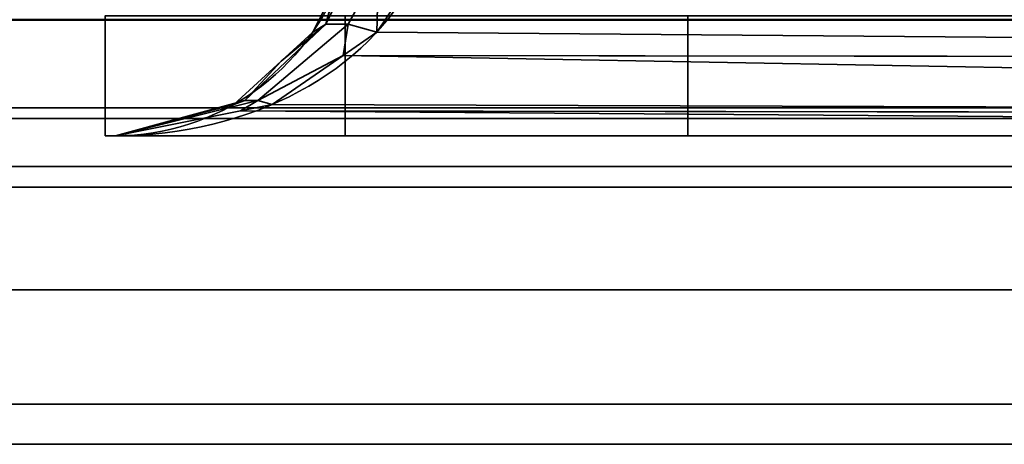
# Model space of a CAD drawing. Header units: millimetres. Extents: x -508 to 6708, y -110 to 248.
# Tile 472 of 656: x 1109.1 to 1114.85, y -25.3 to -22.82. Entities that reach past the tile are written whole.
import ezdxf

# ---------------------------------------------------------------- set-up
doc = ezdxf.new("R2010")
doc.units = ezdxf.units.MM
doc.layers.add('151', color=7, linetype='Continuous', true_color=0xffffff)

# ---------------------------------------------------------------- blocks, each defined once
blk = doc.blocks.new('UG_SURFACE_254')
at = {"layer": '151', "color": 252, "linetype": 'Continuous', "lineweight": 35}
for points in [[(1133.92, -23.8, 2023.33), (1133.92, -23.8, -7.75), (1085.08, -23.8, -7.75), (1085.08, -23.8, 2072.17)], [(1085.08, -25.3, 2072.17), (1133.92, -25.3, 2023.33), (1133.92, -23.8, 2023.33), (1085.08, -23.8, 2072.17)], [(1133.92, -25.3, -7.75), (1085.08, -25.3, -7.75), (1085.08, -23.8, -7.75), (1133.92, -23.8, -7.75)], [(1133.92, -25.3, 2023.33), (1085.08, -25.3, 2072.17), (1085.08, -25.3, -7.75), (1133.92, -25.3, -7.75)]]:
    blk.add_3dface(points, dxfattribs=at)
blk = doc.blocks.new('UG_SURFACE_255')
at = {"layer": '151', "color": 252, "linetype": 'Continuous', "lineweight": 35}
for points in [[(1133.92, -23.8, 2023.33), (1133.92, -23.8, -7.75), (1085.08, -23.8, -7.75), (1085.08, -23.8, 2072.17)], [(1085.08, -25.3, 2072.17), (1133.92, -25.3, 2023.33), (1133.92, -23.8, 2023.33), (1085.08, -23.8, 2072.17)], [(1133.92, -25.3, -7.75), (1085.08, -25.3, -7.75), (1085.08, -23.8, -7.75), (1133.92, -23.8, -7.75)], [(1133.92, -25.3, 2023.33), (1085.08, -25.3, 2072.17), (1085.08, -25.3, -7.75), (1133.92, -25.3, -7.75)]]:
    blk.add_3dface(points, dxfattribs=at)
blk = doc.blocks.new('UG_SURFACE_256')
at = {"layer": '151', "color": 252, "linetype": 'Continuous', "lineweight": 35}
for points in [[(1916.4697, -22.5282, 2073.7197), (1916.3797, -22.8246, 2073.6296), (1083.6203, -22.8246, 2073.6296), (1083.5303, -22.5282, 2073.7197)], [(1082.0591, -22.8209, 2075.1908), (1082.2345, -23.3987, 2075.0155), (1917.7655, -23.3987, 2075.0155), (1917.9409, -22.8209, 2075.1908)], [(1916.0372, -23.3372, 2073.2872), (1083.9628, -23.3372, 2073.2872), (1083.6203, -22.8246, 2073.6296), (1916.3797, -22.8246, 2073.6296)], [(1915.5246, -23.6797, 2072.7746), (1084.4754, -23.6797, 2072.7746), (1083.9628, -23.3372, 2073.2872), (1916.0372, -23.3372, 2073.2872)], [(1917.7655, -23.3987, 2075.0155), (1082.2345, -23.3987, 2075.0155), (1082.9021, -24.3979, 2074.348), (1917.0979, -24.3979, 2074.348)], [(1914.92, -23.8, 2072.17), (1085.08, -23.8, 2072.17), (1084.4754, -23.6797, 2072.7746), (1915.5246, -23.6797, 2072.7746)], [(1085.08, -23.8, 2072.17), (1914.92, -23.8, 2072.17), (1866.08, -23.8, 2023.33), (1133.92, -23.8, 2023.33)], [(1133.92, -25.3, 2023.33), (1085.08, -25.3, 2072.17), (1085.08, -23.8, 2072.17), (1133.92, -23.8, 2023.33)], [(1917.0979, -24.3979, 2074.348), (1082.9021, -24.3979, 2074.348), (1083.9013, -25.0655, 2073.3488), (1916.0987, -25.0655, 2073.3488)], [(1916.0987, -25.0655, 2073.3488), (1083.9013, -25.0655, 2073.3488), (1085.08, -25.3, 2072.17), (1914.92, -25.3, 2072.17)], [(1085.08, -25.3, 2072.17), (1133.92, -25.3, 2023.33), (1866.08, -25.3, 2023.33), (1914.92, -25.3, 2072.17)]]:
    blk.add_3dface(points, dxfattribs=at)
blk = doc.blocks.new('UG_SURFACE_267')
at = {"layer": '151', "color": 252, "linetype": 'Continuous', "lineweight": 35}
for points in [[(1110.9452, -22.6322, 1162.3501), (1111.0454, -22.5266, 1162.5661), (1110.888, -22.8485, 1162.6972)], [(1111.017, -22.8485, 1162.8835), (1110.888, -22.8485, 1162.6972), (1111.0454, -22.5266, 1162.5661), (1111.1951, -22.5266, 1162.7823)], [(1110.888, -22.8485, 1005.8028), (1111.0454, -22.5266, 1005.9339), (1110.9452, -22.6322, 1006.1499)], [(1110.888, -22.8485, 1005.8028), (1111.017, -22.8485, 1005.6165), (1111.1951, -22.5266, 1005.7178), (1111.0454, -22.5266, 1005.9339)], [(1111.1847, -22.895, 1163.0285), (1111.017, -22.8485, 1162.8835), (1111.1951, -22.5266, 1162.7823)], [(1111.1951, -22.5266, 1005.7178), (1111.017, -22.8485, 1005.6165), (1111.1847, -22.895, 1005.4716)], [(1111.1951, -22.5266, 1162.7823), (1111.4075, -22.5648, 1162.9325), (1111.1847, -22.895, 1163.0285)], [(1111.1847, -22.895, 1005.4716), (1111.4075, -22.5648, 1005.5676), (1111.1951, -22.5266, 1005.7178)], [(1130.3806, -23.0531, 1170.3823), (1111.1847, -22.895, 1163.0285), (1111.4075, -22.5648, 1162.9325)], [(1111.4075, -22.5648, 1005.5676), (1111.1847, -22.895, 1005.4716), (1130.3806, -23.0531, 998.1178)], [(1111.4075, -22.5648, 1162.9325), (1130.4848, -22.5648, 1170.1051), (1130.3806, -23.0531, 1170.3823)], [(1130.3806, -23.0531, 998.1178), (1130.4848, -22.5648, 998.3949), (1111.4075, -22.5648, 1005.5676)], [(1110.888, -22.8485, 1162.6972), (1110.8114, -22.895, 1162.4892), (1110.9452, -22.6322, 1162.3501)], [(1110.8114, -22.895, 1006.0109), (1110.9452, -22.6322, 1162.3501), (1110.8114, -22.895, 1162.4892)], [(1110.8114, -22.895, 1006.0109), (1110.9452, -22.6322, 1006.1499), (1110.9452, -22.6322, 1162.3501)], [(1110.9452, -22.6322, 1006.1499), (1110.8114, -22.895, 1006.0109), (1110.888, -22.8485, 1005.8028)], [(1109.5999, -23.5, 1164.25), (1109.5999, -22.8, 1164.25), (1109.5999, -22.8, 979.25), (1109.5999, -23.5, 979.25)], [(1109.5999, -23.5, 1164.25), (1110.9999, -23.5, 1164.25), (1110.9999, -22.8, 1164.25), (1109.5999, -22.8, 1164.25)], [(1130.0201, -23.5, 979.25), (1109.5999, -23.5, 979.25), (1109.5999, -22.8, 979.25), (1130.0201, -22.8, 979.25)], [(1110.9999, -23.5, 1176.6225), (1110.9999, -22.8, 1176.6225), (1110.9999, -22.8, 1164.25), (1110.9999, -23.5, 1164.25)], [(1110.9999, -22.8, 1176.6225), (1110.9999, -23.5, 1176.6225), (1113, -23.5, 1189.25), (1113, -22.8, 1189.25)], [(1130.0201, -22.8, 1189.25), (1113, -22.8, 1189.25), (1113, -23.5, 1189.25), (1130.0201, -23.5, 1189.25)], [(1110.6257, -23.0649, 1162.6818), (1110.888, -22.8485, 1162.6972), (1110.4151, -23.2951, 1163.0818)], [(1110.4907, -23.2951, 1163.1908), (1110.4151, -23.2951, 1163.0818), (1110.888, -22.8485, 1162.6972), (1111.017, -22.8485, 1162.8835)], [(1110.4151, -23.2951, 1005.4183), (1110.888, -22.8485, 1005.8028), (1110.6257, -23.0649, 1005.8181)], [(1110.4151, -23.2951, 1005.4183), (1110.4907, -23.2951, 1005.3092), (1111.017, -22.8485, 1005.6165), (1110.888, -22.8485, 1005.8028)], [(1110.4907, -23.2951, 1163.1908), (1111.017, -22.8485, 1162.8835), (1110.9884, -23.0309, 1163.1131)], [(1110.9884, -23.0309, 1005.3869), (1111.017, -22.8485, 1005.6165), (1110.4907, -23.2951, 1005.3092)], [(1110.6257, -23.0649, 1162.6818), (1110.8114, -22.895, 1162.4892), (1110.888, -22.8485, 1162.6972)], [(1110.888, -22.8485, 1005.8028), (1110.8114, -22.895, 1006.0109), (1110.6257, -23.0649, 1005.8181)], [(1111.017, -22.8485, 1162.8835), (1111.1847, -22.895, 1163.0285), (1110.9884, -23.0309, 1163.1131)], [(1110.9884, -23.0309, 1005.3869), (1111.1847, -22.895, 1005.4716), (1111.017, -22.8485, 1005.6165)], [(1110.8114, -22.895, 1162.4892), (1110.6257, -23.0649, 1005.8181), (1110.8114, -22.895, 1006.0109)], [(1110.8114, -22.895, 1162.4892), (1110.6257, -23.0649, 1162.6818), (1110.6257, -23.0649, 1005.8181)], [(1130.3806, -23.0531, 1170.3823), (1110.9884, -23.0309, 1163.1131), (1111.1847, -22.895, 1163.0285)], [(1111.1847, -22.895, 1005.4716), (1110.9884, -23.0309, 1005.3869), (1130.3806, -23.0531, 998.1178)], [(1110.9884, -23.0309, 1163.1131), (1110.5734, -23.3178, 1163.2918), (1110.4907, -23.2951, 1163.1908)], [(1110.4907, -23.2951, 1005.3092), (1110.5734, -23.3178, 1005.2081), (1110.9884, -23.0309, 1005.3869)], [(1130.2166, -23.3824, 1170.8187), (1110.5734, -23.3178, 1163.2918), (1110.9884, -23.0309, 1163.1131)], [(1110.9884, -23.0309, 1005.3869), (1110.5734, -23.3178, 1005.2081), (1130.2166, -23.3824, 997.6814)], [(1110.9884, -23.0309, 1163.1131), (1130.3806, -23.0531, 1170.3823), (1130.38, -23.056, 1170.3838)], [(1110.9884, -23.0309, 1163.1131), (1130.38, -23.056, 1170.3838), (1130.2166, -23.3824, 1170.8187)], [(1130.2166, -23.3824, 997.6814), (1130.38, -23.056, 998.1161), (1110.9884, -23.0309, 1005.3869)], [(1130.38, -23.056, 998.1161), (1130.3806, -23.0531, 998.1178), (1110.9884, -23.0309, 1005.3869)], [(1110.4151, -23.2951, 1163.0818), (1110.3497, -23.3178, 1162.9686), (1110.6257, -23.0649, 1162.6818)], [(1110.3497, -23.3178, 1005.5314), (1110.6257, -23.0649, 1162.6818), (1110.3497, -23.3178, 1162.9686)], [(1110.3497, -23.3178, 1005.5314), (1110.6257, -23.0649, 1005.8181), (1110.6257, -23.0649, 1162.6818)], [(1110.6257, -23.0649, 1005.8181), (1110.3497, -23.3178, 1005.5314), (1110.4151, -23.2951, 1005.4183)], [(1110.4151, -23.2951, 1163.0818), (1109.659, -23.5, 1163.6859), (1110.1854, -23.3611, 1163.1392)], [(1110.3882, -23.3547, 1163.3717), (1109.659, -23.5, 1163.6859), (1110.4907, -23.2951, 1163.1908)], [(1109.659, -23.5, 1163.6859), (1110.4151, -23.2951, 1163.0818), (1110.4907, -23.2951, 1163.1908)], [(1110.4907, -23.2951, 1005.3092), (1109.659, -23.5, 1004.814), (1110.3882, -23.3547, 1005.1283)], [(1110.1854, -23.3611, 1005.3608), (1109.659, -23.5, 1004.814), (1110.4151, -23.2951, 1005.4183)], [(1109.659, -23.5, 1004.814), (1110.4907, -23.2951, 1005.3092), (1110.4151, -23.2951, 1005.4183)], [(1110.1854, -23.3611, 1163.1392), (1110.3497, -23.3178, 1162.9686), (1110.4151, -23.2951, 1163.0818)], [(1110.4151, -23.2951, 1005.4183), (1110.3497, -23.3178, 1005.5314), (1110.1854, -23.3611, 1005.3608)], [(1110.3497, -23.3178, 1162.9686), (1110.1854, -23.3611, 1005.3608), (1110.3497, -23.3178, 1005.5314)], [(1110.3497, -23.3178, 1162.9686), (1110.1854, -23.3611, 1163.1392), (1110.1854, -23.3611, 1005.3608)], [(1110.4907, -23.2951, 1163.1908), (1110.5734, -23.3178, 1163.2918), (1110.3882, -23.3547, 1163.3717)], [(1110.3882, -23.3547, 1005.1283), (1110.5734, -23.3178, 1005.2081), (1110.4907, -23.2951, 1005.3092)], [(1130.2166, -23.3824, 1170.8187), (1110.3882, -23.3547, 1163.3717), (1110.5734, -23.3178, 1163.2918)], [(1110.5734, -23.3178, 1005.2081), (1110.3882, -23.3547, 1005.1283), (1130.2166, -23.3824, 997.6814)], [(1130.0201, -23.5, 1171.3412), (1109.659, -23.5, 1163.6859), (1110.3882, -23.3547, 1163.3717)], [(1110.3882, -23.3547, 1005.1283), (1109.659, -23.5, 1004.814), (1130.0201, -23.5, 997.1588)], [(1110.1854, -23.3611, 1005.3608), (1110.1854, -23.3611, 1163.1392), (1109.659, -23.5, 1163.6859), (1109.659, -23.5, 1004.814)], [(1110.3882, -23.3547, 1163.3717), (1130.2166, -23.3824, 1170.8187), (1130.2146, -23.3863, 1170.8238)], [(1110.3882, -23.3547, 1163.3717), (1130.2146, -23.3863, 1170.8238), (1130.0201, -23.5, 1171.3412)], [(1130.0201, -23.5, 997.1588), (1130.2146, -23.3863, 997.6762), (1110.3882, -23.3547, 1005.1283)], [(1130.2146, -23.3863, 997.6762), (1130.2166, -23.3824, 997.6814), (1110.3882, -23.3547, 1005.1283)], [(1109.5999, -23.5, 1164.25), (1109.5999, -23.5, 979.25), (1109.659, -23.5, 1004.814), (1109.659, -23.5, 1163.6859)], [(1109.5999, -23.5, 979.25), (1130.0201, -23.5, 979.25), (1130.0201, -23.5, 997.1588), (1109.659, -23.5, 1004.814)], [(1109.659, -23.5, 1163.6859), (1110.9999, -23.5, 1164.25), (1109.5999, -23.5, 1164.25)], [(1110.9999, -23.5, 1164.25), (1109.659, -23.5, 1163.6859), (1130.0201, -23.5, 1171.3412)], [(1130.0201, -23.5, 1171.3412), (1130.0201, -23.5, 1189.25), (1113, -23.5, 1189.25), (1110.9999, -23.5, 1176.6225)], [(1110.9999, -23.5, 1176.6225), (1110.9999, -23.5, 1164.25), (1130.0201, -23.5, 1171.3412)]]:
    blk.add_3dface(points, dxfattribs=at)
blk = doc.blocks.new('UG_SURFACE_291')
at = {"layer": '151', "color": 252, "linetype": 'Continuous', "lineweight": 35}
for points in [[(1110.9452, -22.6322, 1162.3501), (1111.0454, -22.5266, 1162.5661), (1110.888, -22.8485, 1162.6972)], [(1111.017, -22.8485, 1162.8835), (1110.888, -22.8485, 1162.6972), (1111.0454, -22.5266, 1162.5661), (1111.1951, -22.5266, 1162.7823)], [(1110.888, -22.8485, 1005.8028), (1111.0454, -22.5266, 1005.9339), (1110.9452, -22.6322, 1006.1499)], [(1110.888, -22.8485, 1005.8028), (1111.017, -22.8485, 1005.6165), (1111.1951, -22.5266, 1005.7178), (1111.0454, -22.5266, 1005.9339)], [(1111.1847, -22.895, 1163.0285), (1111.017, -22.8485, 1162.8835), (1111.1951, -22.5266, 1162.7823)], [(1111.1951, -22.5266, 1005.7178), (1111.017, -22.8485, 1005.6165), (1111.1847, -22.895, 1005.4716)], [(1111.1951, -22.5266, 1162.7823), (1111.4075, -22.5648, 1162.9325), (1111.1847, -22.895, 1163.0285)], [(1111.1847, -22.895, 1005.4716), (1111.4075, -22.5648, 1005.5676), (1111.1951, -22.5266, 1005.7178)], [(1130.3806, -23.0531, 1170.3823), (1111.1847, -22.895, 1163.0285), (1111.4075, -22.5648, 1162.9325)], [(1111.4075, -22.5648, 1005.5676), (1111.1847, -22.895, 1005.4716), (1130.3806, -23.0531, 998.1178)], [(1111.4075, -22.5648, 1162.9325), (1130.4848, -22.5648, 1170.1051), (1130.3806, -23.0531, 1170.3823)], [(1130.3806, -23.0531, 998.1178), (1130.4848, -22.5648, 998.3949), (1111.4075, -22.5648, 1005.5676)], [(1110.888, -22.8485, 1162.6972), (1110.8114, -22.895, 1162.4892), (1110.9452, -22.6322, 1162.3501)], [(1110.8114, -22.895, 1006.0109), (1110.9452, -22.6322, 1162.3501), (1110.8114, -22.895, 1162.4892)], [(1110.8114, -22.895, 1006.0109), (1110.9452, -22.6322, 1006.1499), (1110.9452, -22.6322, 1162.3501)], [(1110.9452, -22.6322, 1006.1499), (1110.8114, -22.895, 1006.0109), (1110.888, -22.8485, 1005.8028)], [(1109.5999, -23.5, 1164.25), (1109.5999, -22.8, 1164.25), (1109.5999, -22.8, 979.25), (1109.5999, -23.5, 979.25)], [(1109.5999, -23.5, 1164.25), (1110.9999, -23.5, 1164.25), (1110.9999, -22.8, 1164.25), (1109.5999, -22.8, 1164.25)], [(1130.0201, -23.5, 979.25), (1109.5999, -23.5, 979.25), (1109.5999, -22.8, 979.25), (1130.0201, -22.8, 979.25)], [(1110.9999, -23.5, 1176.6225), (1110.9999, -22.8, 1176.6225), (1110.9999, -22.8, 1164.25), (1110.9999, -23.5, 1164.25)], [(1110.9999, -22.8, 1176.6225), (1110.9999, -23.5, 1176.6225), (1113, -23.5, 1189.25), (1113, -22.8, 1189.25)], [(1130.0201, -22.8, 1189.25), (1113, -22.8, 1189.25), (1113, -23.5, 1189.25), (1130.0201, -23.5, 1189.25)], [(1110.6257, -23.0649, 1162.6818), (1110.888, -22.8485, 1162.6972), (1110.4151, -23.2951, 1163.0818)], [(1110.4907, -23.2951, 1163.1908), (1110.4151, -23.2951, 1163.0818), (1110.888, -22.8485, 1162.6972), (1111.017, -22.8485, 1162.8835)], [(1110.4151, -23.2951, 1005.4183), (1110.888, -22.8485, 1005.8028), (1110.6257, -23.0649, 1005.8181)], [(1110.4151, -23.2951, 1005.4183), (1110.4907, -23.2951, 1005.3092), (1111.017, -22.8485, 1005.6165), (1110.888, -22.8485, 1005.8028)], [(1110.4907, -23.2951, 1163.1908), (1111.017, -22.8485, 1162.8835), (1110.9884, -23.0309, 1163.1131)], [(1110.9884, -23.0309, 1005.3869), (1111.017, -22.8485, 1005.6165), (1110.4907, -23.2951, 1005.3092)], [(1110.6257, -23.0649, 1162.6818), (1110.8114, -22.895, 1162.4892), (1110.888, -22.8485, 1162.6972)], [(1110.888, -22.8485, 1005.8028), (1110.8114, -22.895, 1006.0109), (1110.6257, -23.0649, 1005.8181)], [(1111.017, -22.8485, 1162.8835), (1111.1847, -22.895, 1163.0285), (1110.9884, -23.0309, 1163.1131)], [(1110.9884, -23.0309, 1005.3869), (1111.1847, -22.895, 1005.4716), (1111.017, -22.8485, 1005.6165)], [(1110.8114, -22.895, 1162.4892), (1110.6257, -23.0649, 1005.8181), (1110.8114, -22.895, 1006.0109)], [(1110.8114, -22.895, 1162.4892), (1110.6257, -23.0649, 1162.6818), (1110.6257, -23.0649, 1005.8181)], [(1130.3806, -23.0531, 1170.3823), (1110.9884, -23.0309, 1163.1131), (1111.1847, -22.895, 1163.0285)], [(1111.1847, -22.895, 1005.4716), (1110.9884, -23.0309, 1005.3869), (1130.3806, -23.0531, 998.1178)], [(1110.9884, -23.0309, 1163.1131), (1110.5734, -23.3178, 1163.2918), (1110.4907, -23.2951, 1163.1908)], [(1110.4907, -23.2951, 1005.3092), (1110.5734, -23.3178, 1005.2081), (1110.9884, -23.0309, 1005.3869)], [(1130.2166, -23.3824, 1170.8187), (1110.5734, -23.3178, 1163.2918), (1110.9884, -23.0309, 1163.1131)], [(1110.9884, -23.0309, 1005.3869), (1110.5734, -23.3178, 1005.2081), (1130.2166, -23.3824, 997.6814)], [(1110.9884, -23.0309, 1163.1131), (1130.3806, -23.0531, 1170.3823), (1130.38, -23.056, 1170.3838)], [(1110.9884, -23.0309, 1163.1131), (1130.38, -23.056, 1170.3838), (1130.2166, -23.3824, 1170.8187)], [(1130.2166, -23.3824, 997.6814), (1130.38, -23.056, 998.1161), (1110.9884, -23.0309, 1005.3869)], [(1130.38, -23.056, 998.1161), (1130.3806, -23.0531, 998.1178), (1110.9884, -23.0309, 1005.3869)], [(1110.4151, -23.2951, 1163.0818), (1110.3497, -23.3178, 1162.9686), (1110.6257, -23.0649, 1162.6818)], [(1110.3497, -23.3178, 1005.5314), (1110.6257, -23.0649, 1162.6818), (1110.3497, -23.3178, 1162.9686)], [(1110.3497, -23.3178, 1005.5314), (1110.6257, -23.0649, 1005.8181), (1110.6257, -23.0649, 1162.6818)], [(1110.6257, -23.0649, 1005.8181), (1110.3497, -23.3178, 1005.5314), (1110.4151, -23.2951, 1005.4183)], [(1110.4151, -23.2951, 1163.0818), (1109.659, -23.5, 1163.6859), (1110.1854, -23.3611, 1163.1392)], [(1110.3882, -23.3547, 1163.3717), (1109.659, -23.5, 1163.6859), (1110.4907, -23.2951, 1163.1908)], [(1109.659, -23.5, 1163.6859), (1110.4151, -23.2951, 1163.0818), (1110.4907, -23.2951, 1163.1908)], [(1110.4907, -23.2951, 1005.3092), (1109.659, -23.5, 1004.814), (1110.3882, -23.3547, 1005.1283)], [(1110.1854, -23.3611, 1005.3608), (1109.659, -23.5, 1004.814), (1110.4151, -23.2951, 1005.4183)], [(1109.659, -23.5, 1004.814), (1110.4907, -23.2951, 1005.3092), (1110.4151, -23.2951, 1005.4183)], [(1110.1854, -23.3611, 1163.1392), (1110.3497, -23.3178, 1162.9686), (1110.4151, -23.2951, 1163.0818)], [(1110.4151, -23.2951, 1005.4183), (1110.3497, -23.3178, 1005.5314), (1110.1854, -23.3611, 1005.3608)], [(1110.3497, -23.3178, 1162.9686), (1110.1854, -23.3611, 1005.3608), (1110.3497, -23.3178, 1005.5314)], [(1110.3497, -23.3178, 1162.9686), (1110.1854, -23.3611, 1163.1392), (1110.1854, -23.3611, 1005.3608)], [(1110.4907, -23.2951, 1163.1908), (1110.5734, -23.3178, 1163.2918), (1110.3882, -23.3547, 1163.3717)], [(1110.3882, -23.3547, 1005.1283), (1110.5734, -23.3178, 1005.2081), (1110.4907, -23.2951, 1005.3092)], [(1130.2166, -23.3824, 1170.8187), (1110.3882, -23.3547, 1163.3717), (1110.5734, -23.3178, 1163.2918)], [(1110.5734, -23.3178, 1005.2081), (1110.3882, -23.3547, 1005.1283), (1130.2166, -23.3824, 997.6814)], [(1130.0201, -23.5, 1171.3412), (1109.659, -23.5, 1163.6859), (1110.3882, -23.3547, 1163.3717)], [(1110.3882, -23.3547, 1005.1283), (1109.659, -23.5, 1004.814), (1130.0201, -23.5, 997.1588)], [(1110.1854, -23.3611, 1005.3608), (1110.1854, -23.3611, 1163.1392), (1109.659, -23.5, 1163.6859), (1109.659, -23.5, 1004.814)], [(1110.3882, -23.3547, 1163.3717), (1130.2166, -23.3824, 1170.8187), (1130.2146, -23.3863, 1170.8238)], [(1110.3882, -23.3547, 1163.3717), (1130.2146, -23.3863, 1170.8238), (1130.0201, -23.5, 1171.3412)], [(1130.0201, -23.5, 997.1588), (1130.2146, -23.3863, 997.6762), (1110.3882, -23.3547, 1005.1283)], [(1130.2146, -23.3863, 997.6762), (1130.2166, -23.3824, 997.6814), (1110.3882, -23.3547, 1005.1283)], [(1109.5999, -23.5, 1164.25), (1109.5999, -23.5, 979.25), (1109.659, -23.5, 1004.814), (1109.659, -23.5, 1163.6859)], [(1109.5999, -23.5, 979.25), (1130.0201, -23.5, 979.25), (1130.0201, -23.5, 997.1588), (1109.659, -23.5, 1004.814)], [(1109.659, -23.5, 1163.6859), (1110.9999, -23.5, 1164.25), (1109.5999, -23.5, 1164.25)], [(1110.9999, -23.5, 1164.25), (1109.659, -23.5, 1163.6859), (1130.0201, -23.5, 1171.3412)], [(1130.0201, -23.5, 1171.3412), (1130.0201, -23.5, 1189.25), (1113, -23.5, 1189.25), (1110.9999, -23.5, 1176.6225)], [(1110.9999, -23.5, 1176.6225), (1110.9999, -23.5, 1164.25), (1130.0201, -23.5, 1171.3412)]]:
    blk.add_3dface(points, dxfattribs=at)

msp = doc.modelspace()

# ---------------------------------------------------------------- linework, layer by layer
at = {"layer": '151', "color": 253, "linetype": 'Continuous', "lineweight": -3}
for p, q in [((1109.6, -23.5, 1164.25), (1109.6, -22.8, 1164.25)), ((1109.6, -23.5, 979.25), (1109.6, -22.8, 979.25)), ((1109.6, -23.5, 1164.25), (1109.6, -22.8, 1164.25)), ((1109.6, -23.5, 979.25), (1109.6, -22.8, 979.25)), ((1111, -23.5, 1176.6225), (1111, -22.8, 1176.6225)), ((1111, -23.5, 1164.25), (1111, -22.8, 1164.25)), ((1111, -23.5, 1176.6225), (1111, -22.8, 1176.6225)), ((1111, -23.5, 1164.25), (1111, -22.8, 1164.25)), ((1113, -22.8, 1189.25), (1113, -23.5, 1189.25)), ((1113, -22.8, 1189.25), (1113, -23.5, 1189.25)), ((1111, -23.5, 1164.25), (1109.6, -23.5, 1164.25)), ((1109.6, -23.5, 979.25), (1130.0201, -23.5, 979.25)), ((1109.6, -23.5, 1164.25), (1109.6, -23.5, 979.25)), ((1109.6, -23.5, 1164.25), (1109.6, -23.5, 979.25)), ((1111, -23.5, 1164.25), (1109.6, -23.5, 1164.25)), ((1109.6, -23.5, 979.25), (1130.0201, -23.5, 979.25)), ((1130.0201, -23.5, 997.1588), (1109.659, -23.5, 1004.8141)), ((1109.659, -23.5, 1004.8141), (1109.659, -23.5, 1163.6859)), ((1109.659, -23.5, 1163.6859), (1130.0201, -23.5, 1171.3412)), ((1109.659, -23.5, 1004.8141), (1109.659, -23.5, 1163.6859)), ((1109.659, -23.5, 1163.6859), (1130.0201, -23.5, 1171.3412)), ((1130.0201, -23.5, 997.1588), (1109.659, -23.5, 1004.8141)), ((1111, -23.5, 1176.6225), (1111, -23.5, 1164.25)), ((1113, -23.5, 1189.25), (1111, -23.5, 1176.6225)), ((1113, -23.5, 1189.25), (1111, -23.5, 1176.6225)), ((1111, -23.5, 1176.6225), (1111, -23.5, 1164.25)), ((1113, -23.5, 1189.25), (1130.0201, -23.5, 1189.25)), ((1113, -23.5, 1189.25), (1130.0201, -23.5, 1189.25)), ((1133.92, -23.8, -7.75), (1085.08, -23.8, -7.75)), ((1085.08, -23.8, 2072.17), (1133.92, -23.8, 2023.33)), ((1085.08, -23.8, 2072.17), (1133.92, -23.8, 2023.33)), ((1914.92, -23.8, 2072.17), (1085.08, -23.8, 2072.17)), ((1085.08, -23.8, 2072.17), (1133.92, -23.8, 2023.33)), ((1133.92, -23.8, -7.75), (1085.08, -23.8, -7.75)), ((1085.08, -25.3, 2072.17), (1133.92, -25.3, 2023.33)), ((1133.92, -25.3, -7.75), (1085.08, -25.3, -7.75)), ((1914.92, -25.3, 2072.17), (1085.08, -25.3, 2072.17)), ((1085.08, -25.3, 2072.17), (1133.92, -25.3, 2023.33)), ((1085.08, -25.3, 2072.17), (1133.92, -25.3, 2023.33)), ((1133.92, -25.3, -7.75), (1085.08, -25.3, -7.75))]:
    msp.add_line(p, q, dxfattribs=at)
at = {"layer": '151', "color": 253, "linetype": 'Continuous', "lineweight": -3, "extrusion": (-0.72035, 0, -0.69361)}
msp.add_ellipse((1109.659, -22.1, 1163.6859), major_axis=(1.4, 0, -1.454), ratio=0.69361, start_param=0.338388, end_param=1.570796, dxfattribs=at)
msp.add_ellipse((1109.659, -22.1, 1163.6859), major_axis=(1.4, 0, -1.454), ratio=0.69361, start_param=0.338388, end_param=1.570796, dxfattribs=at)
at = {"layer": '151', "color": 253, "linetype": 'Continuous', "lineweight": -3, "extrusion": (0.395731, 0, -0.918367)}
msp.add_ellipse((1109.659, -22.1, 1004.8141), major_axis=(1.8537, 0, 0.7988), ratio=0.69361, start_param=0.338388, end_param=1.570796, dxfattribs=at)
msp.add_ellipse((1109.659, -22.1, 1004.8141), major_axis=(1.8537, 0, 0.7988), ratio=0.69361, start_param=0.338388, end_param=1.570796, dxfattribs=at)
at = {"layer": '151', "color": 253, "linetype": 'Continuous', "lineweight": -3, "extrusion": (0.395731, 0, 0.918367)}
msp.add_ellipse((1109.659, -22.1, 1163.6859), major_axis=(1.8537, 0, -0.7988), ratio=0.69361, start_param=4.712389, end_param=5.944798, dxfattribs=at)
msp.add_ellipse((1109.659, -22.1, 1163.6859), major_axis=(1.8537, 0, -0.7988), ratio=0.69361, start_param=4.712389, end_param=5.944798, dxfattribs=at)
at = {"layer": '151', "color": 253, "linetype": 'Continuous', "lineweight": -3, "extrusion": (-0.72035, 0, 0.69361)}
msp.add_ellipse((1109.659, -22.1, 1004.8141), major_axis=(1.4, 0, 1.454), ratio=0.69361, start_param=4.712389, end_param=5.944798, dxfattribs=at)
msp.add_ellipse((1109.659, -22.1, 1004.8141), major_axis=(1.4, 0, 1.454), ratio=0.69361, start_param=4.712389, end_param=5.944798, dxfattribs=at)

# ---------------------------------------------------------------- block references
at = {"layer": '151', "color": 253, "linetype": 'Continuous', "lineweight": -3}
for name in ['UG_SURFACE_254', 'UG_SURFACE_255', 'UG_SURFACE_256', 'UG_SURFACE_267', 'UG_SURFACE_291']:
    msp.add_blockref(name, (0, 0), dxfattribs=at)

doc.saveas('drawing.dxf')
